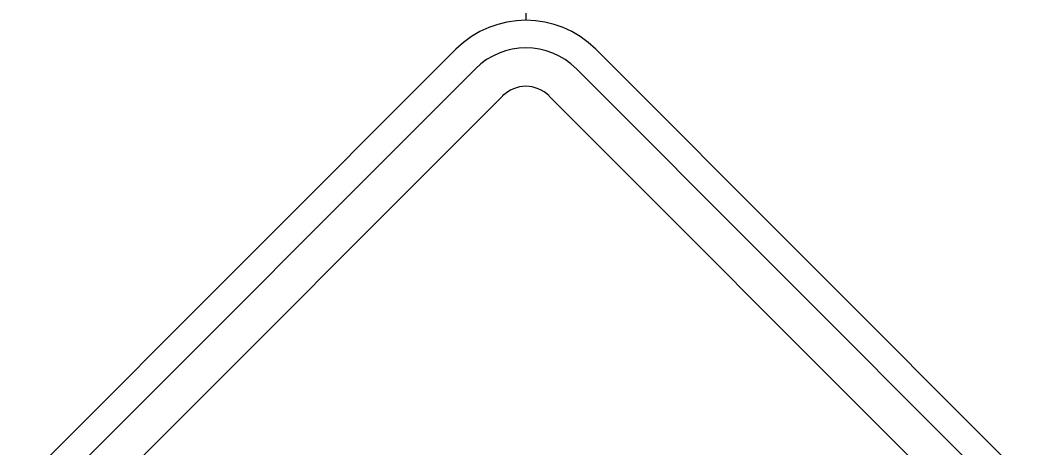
# Model space of a CAD drawing. Extents: x 99999.1 to 100096.1, y 99995 to 100010.7.
# Drawn here: x 100004.9192 to 100005.1791, y 100004.5565 to 100004.6657 of the extents above; entities that cross this region are included whole.
import ezdxf

# ---------------------------------------------------------------- set-up
doc = ezdxf.new("R2010")
doc.units = 0
doc.layers.add('TR_SN_ConstructionSigns', color=7, linetype='Continuous')
doc.layers.add('TR_WZ_WorkZoneDetails', color=7, linetype='Continuous')

msp = doc.modelspace()

# ---------------------------------------------------------------- linework, layer by layer
at = {"layer": 'TR_SN_ConstructionSigns'}
for p, q in [((100005.03072, 100004.65832), (100004.78013, 100004.40773)), ((100005.31709, 100004.40773), (100005.06651, 100004.65832)), ((100005.03569, 100004.65334), (100004.78511, 100004.40276)), ((100005.31212, 100004.40276), (100005.06154, 100004.65334)), ((100004.79207, 100004.3958), (100005.04265, 100004.64638)), ((100005.05458, 100004.64638), (100005.30516, 100004.3958))]:
    msp.add_line(p, q, dxfattribs=at)
for radius in [0.02531, 0.01828, 0.00844]:
    msp.add_arc((100005.04861, 100004.64042), radius, 45, 135, dxfattribs=at)
at = {"layer": 'TR_WZ_WorkZoneDetails'}
msp.add_line((100005.04861, 100004.98598), (100005.04861, 100004.66573), dxfattribs=at)

doc.saveas('drawing.dxf')
